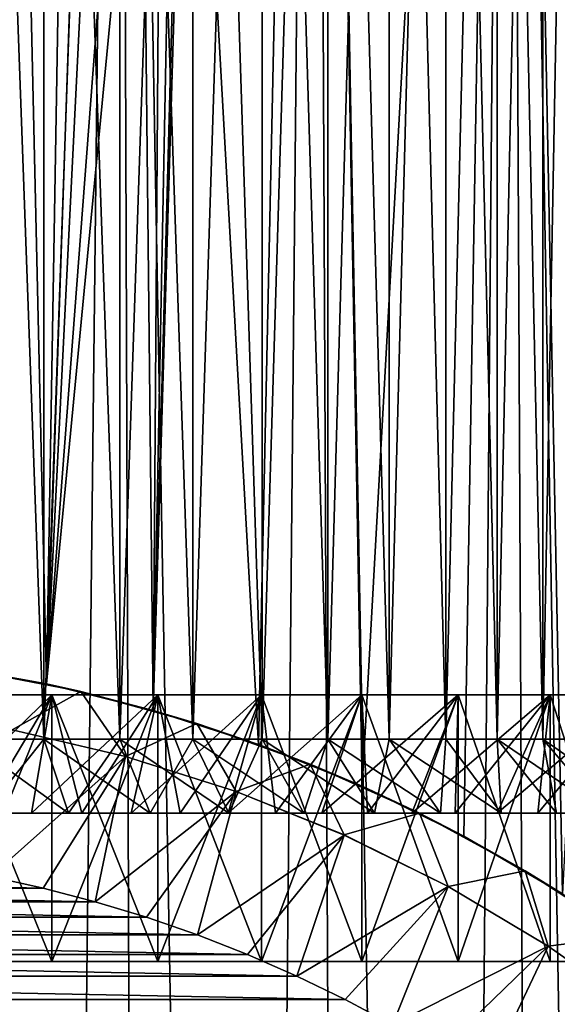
# Model space of a CAD drawing. Header units: metres. Extents: x -30 to 30, y -76 to 64.
# Tile 386 of 541: x 2 to 5.63, y 38.21 to 44.86. Entities that reach past the tile are written whole.
import ezdxf

# ---------------------------------------------------------------- set-up
doc = ezdxf.new("R2010")
doc.units = ezdxf.units.M
doc.layers.add('solid_508511', color=7, linetype='CONTINUOUS')

msp = doc.modelspace()

# ---------------------------------------------------------------- linework, layer by layer
at = {"layer": 'solid_508511'}
for points in [[(2.134112, 10.127601, 22.900776), (2.670147, 57.5, 22.844479), (1.337299, 57.5, 22.961088)], [(1.425724, 10.251332, 22.955769), (2.134112, 10.127601, 22.900776), (1.337299, 57.5, 22.961088)], [(2.134112, 10.127601, 22.900776), (2.837464, 9.95345, 22.824303), (2.670147, 57.5, 22.844479)], [(3.532685, 9.728444, 22.727079), (3.993941, 57.5, 22.650572), (2.670147, 57.5, 22.844479)], [(2.837464, 9.95345, 22.824303), (3.532685, 9.728444, 22.727079), (2.670147, 57.5, 22.844479)], [(3.614462, 39.964725, -22.714218), (3.145982, 48.340935, -22.783827), (3.993941, 57.5, -22.650572)], [(3.532685, 9.728444, 22.727079), (4.216583, 9.452147, 22.610184), (3.993941, 57.5, 22.650572)], [(4.314974, 39.682007, -22.591614), (3.614462, 39.964725, -22.714218), (3.993941, 57.5, -22.650572)], [(4.886701, 9.123749, 22.474878), (5.304138, 57.5, 22.380037), (3.993941, 57.5, 22.650572)], [(4.216583, 9.452147, 22.610184), (4.886701, 9.123749, 22.474878), (3.993941, 57.5, 22.650572)], [(4.314974, 39.682007, -22.591614), (3.993941, 57.5, -22.650572), (5.304138, 57.5, -22.380037)], [(5.001597, 39.345795, -22.449589), (4.314974, 39.682007, -22.591614), (5.304138, 57.5, -22.380037)], [(4.886701, 9.123749, 22.474878), (5.537411, 8.744102, 22.323465), (5.304138, 57.5, 22.380037)], [(5.668804, 38.956814, -22.290461), (5.001597, 39.345795, -22.449589), (5.304138, 57.5, -22.380037)], [(6.164901, 8.313616, 22.158384), (6.596456, 57.5, 22.033762), (5.304138, 57.5, 22.380037)], [(5.537411, 8.744102, 22.323465), (6.164901, 8.313616, 22.158384), (5.304138, 57.5, 22.380037)], [(5.668804, 38.956814, -22.290461), (5.304138, 57.5, -22.380037), (6.596456, 57.5, -22.033762)], [(1.637794, 54.5, 6.290277), (2.165419, 54.5, 6.128702), (1.637813, 39.999996, 6.290276)], [(1.637794, 54.5, -6.290277), (1.637815, 39.999996, -6.290275), (2.165299, 39.999996, -6.128742)], [(2.165419, 54.5, -6.128702), (1.637794, 54.5, -6.290277), (2.165299, 39.999996, -6.128742)], [(2.165419, 54.5, 6.128702), (2.165296, 39.999996, 6.128743), (1.637813, 39.999996, 6.290276)], [(2.677306, 54.5, 5.923008), (2.67735, 39.999996, 5.922989), (2.165296, 39.999996, 6.128743)], [(2.165419, 54.5, 6.128702), (2.677306, 54.5, 5.923008), (2.165296, 39.999996, 6.128743)], [(2.165419, 54.5, -6.128702), (2.165299, 39.999996, -6.128742), (2.677352, 39.999996, -5.922988)], [(2.677306, 54.5, -5.923008), (2.165419, 54.5, -6.128702), (2.677352, 39.999996, -5.922988)], [(2.677306, 54.5, 5.923008), (3.170048, 54.5, 5.674577), (2.67735, 39.999996, 5.922989)], [(2.677306, 54.5, -5.923008), (2.677352, 39.999996, -5.922988), (3.169956, 39.999996, -5.674625)], [(3.170048, 54.5, -5.674577), (2.677306, 54.5, -5.923008), (3.169956, 39.999996, -5.674625)], [(3.170048, 54.5, 5.674577), (3.169953, 39.999996, 5.674627), (2.67735, 39.999996, 5.922989)], [(3.639813, 54.5, 5.385328), (3.639867, 39.999996, 5.385292), (3.169953, 39.999996, 5.674627)], [(3.170048, 54.5, 5.674577), (3.639813, 54.5, 5.385328), (3.169953, 39.999996, 5.674627)], [(3.170048, 54.5, -5.674577), (3.169956, 39.999996, -5.674625), (3.639868, 39.999996, -5.385291)], [(3.639813, 54.5, -5.385328), (3.170048, 54.5, -5.674577), (3.639868, 39.999996, -5.385291)], [(3.639813, 54.5, 5.385328), (4.083487, 54.5, 5.057189), (3.639867, 39.999996, 5.385292)], [(3.639813, 54.5, -5.385328), (3.639868, 39.999996, -5.385291), (4.083367, 39.999996, -5.057283)], [(4.083487, 54.5, -5.057189), (3.639813, 54.5, -5.385328), (4.083367, 39.999996, -5.057283)], [(4.083487, 54.5, 5.057189), (4.083364, 39.999996, 5.057286), (3.639867, 39.999996, 5.385292)], [(4.497568, 54.5, 4.692744), (4.497639, 39.999996, 4.69268), (4.083364, 39.999996, 5.057286)], [(4.083487, 54.5, 5.057189), (4.497568, 54.5, 4.692744), (4.083364, 39.999996, 5.057286)], [(4.083487, 54.5, -5.057189), (4.083367, 39.999996, -5.057283), (4.49764, 39.999996, -4.692678)], [(4.497568, 54.5, -4.692744), (4.083487, 54.5, -5.057189), (4.49764, 39.999996, -4.692678)], [(4.497568, 54.5, 4.692744), (4.879446, 54.5, 4.294301), (4.497639, 39.999996, 4.69268)], [(4.497568, 54.5, -4.692744), (4.49764, 39.999996, -4.692678), (4.879289, 39.999996, -4.294478)], [(4.879446, 54.5, -4.294301), (4.497568, 54.5, -4.692744), (4.879289, 39.999996, -4.294478)], [(4.879446, 54.5, 4.294301), (4.879287, 39.999996, 4.29448), (4.497639, 39.999996, 4.69268)], [(5.225923, 54.5, 3.865186), (5.226006, 39.999996, 3.865083), (4.879287, 39.999996, 4.29448)], [(4.879446, 54.5, 4.294301), (5.225923, 54.5, 3.865186), (4.879287, 39.999996, 4.29448)], [(4.879446, 54.5, -4.294301), (4.879289, 39.999996, -4.294478), (5.226007, 39.999996, -3.865081)], [(5.225923, 54.5, -3.865186), (4.879446, 54.5, -4.294301), (5.226007, 39.999996, -3.865081)], [(5.225923, 54.5, 3.865186), (5.535011, 54.5, 3.407878), (5.226006, 39.999996, 3.865083)], [(5.225923, 54.5, -3.865186), (5.226007, 39.999996, -3.865081), (5.534874, 39.999996, -3.408104)], [(5.535011, 54.5, -3.407878), (5.225923, 54.5, -3.865186), (5.534874, 39.999996, -3.408104)], [(5.535011, 54.5, 3.407878), (5.534873, 39.999996, 3.408106), (5.226006, 39.999996, 3.865083)], [(5.803954, 54.5, 2.926443), (5.804039, 39.999996, 2.926283), (5.534873, 39.999996, 3.408106)], [(5.535011, 54.5, 3.407878), (5.803954, 54.5, 2.926443), (5.534873, 39.999996, 3.408106)], [(5.535011, 54.5, -3.407878), (5.534874, 39.999996, -3.408104), (5.80404, 39.999996, -2.926281)], [(5.803954, 54.5, -2.926443), (5.535011, 54.5, -3.407878), (5.80404, 39.999996, -2.926281)], [(2.902772, 40.19479, -22.81609), (3.113943, 48.024746, -22.788229), (3.145982, 48.340935, -22.783827)], [(3.614462, 39.964725, -22.714218), (2.902772, 40.19479, -22.81609), (3.145982, 48.340935, -22.783827)], [(2.902772, 40.19479, -22.81609), (3.050041, 47.712772, -22.796869), (3.113943, 48.024746, -22.788229)], [(2.902772, 40.19479, -22.81609), (2.954897, 47.40863, -22.809397), (3.050041, 47.712772, -22.796869)], [(2.902772, 40.19479, -22.81609), (2.829369, 47.115398, -22.825308), (2.954897, 47.40863, -22.809397)], [(2.182962, 40.372795, -22.896172), (2.67436, 46.835587, -22.843988), (2.829369, 47.115398, -22.825308)], [(2.902772, 40.19479, -22.81609), (2.182962, 40.372795, -22.896172), (2.829369, 47.115398, -22.825308)], [(2.182962, 40.372795, -22.896172), (2.491948, 46.57317, -22.864605), (2.67436, 46.835587, -22.843988)], [(2.182962, 40.372795, -22.896172), (2.390685, 46.448879, -22.875416), (2.491948, 46.57317, -22.864605)], [(2.182962, 40.372795, -22.896172), (2.283247, 46.329922, -22.886389), (2.390685, 46.448879, -22.875416)], [(2.182962, 40.372795, -22.896172), (2.051241, 46.109409, -22.908348), (2.283247, 46.329922, -22.886389)], [(1.458272, 40.49921, -22.953724), (1.798, 45.913555, -22.929613), (2.051241, 46.109409, -22.908348)], [(2.182962, 40.372795, -22.896172), (1.458272, 40.49921, -22.953724), (2.051241, 46.109409, -22.908348)], [(1.618471, 40.475704, -19.5), (1.458272, 40.49921, -22.953724), (2.182962, 40.372795, -22.896172)], [(2.414965, 40.321236, -19.5), (1.618471, 40.475704, -19.5), (2.182962, 40.372795, -22.896172)], [(1.951491, 40.062515, -19.5), (1.618471, 40.475704, -19.5), (2.414965, 40.321236, -19.5)], [(2.414965, 40.321236, -19.5), (2.182962, 40.372795, -22.896172), (2.902772, 40.19479, -22.81609)], [(1.395473, 39.5, -8.587358), (1.486127, 40.299995, -9.383039), (2.217731, 40.299995, -9.237514)], [(1.395473, 39.5, -8.587358), (2.217731, 40.299995, -9.237514), (1.740144, 39.5, -8.524195)], [(1.486127, 40.299995, -9.383039), (1.486469, 38.5, -9.382978), (2.217446, 38.5, -9.237583)], [(2.217731, 40.299995, -9.237514), (1.486127, 40.299995, -9.383039), (2.217446, 38.5, -9.237583)], [(1.486127, 40.299995, 9.383039), (2.217731, 40.299995, 9.237514), (1.486469, 38.5, 9.382978)], [(1.740144, 39.5, 8.524195), (2.217731, 40.299995, 9.237514), (1.486127, 40.299995, 9.383039)], [(2.217731, 40.299995, 9.237514), (2.217446, 38.5, 9.237583), (1.486469, 38.5, 9.382978)], [(1.740144, 39.5, -8.524195), (2.217731, 40.299995, -9.237514), (2.082027, 39.5, -8.4472)], [(2.082027, 39.5, 8.4472), (2.217731, 40.299995, 9.237514), (1.740144, 39.5, 8.524195)], [(2.716064, 39.883595, -19.5), (1.951491, 40.062515, -19.5), (2.414965, 40.321236, -19.5)], [(2.082027, 39.5, -8.4472), (2.217731, 40.299995, -9.237514), (2.935662, 40.299995, -9.035037)], [(2.082027, 39.5, -8.4472), (2.935662, 40.299995, -9.035037), (2.420523, 39.5, -8.356503)], [(2.420523, 39.5, 8.356503), (2.217731, 40.299995, 9.237514), (2.082027, 39.5, 8.4472)], [(2.217731, 40.299995, -9.237514), (2.217446, 38.5, -9.237583), (2.93562, 38.5, -9.035045)], [(2.935662, 40.299995, 9.035037), (2.93562, 38.5, 9.035045), (2.217446, 38.5, 9.237583)], [(2.217731, 40.299995, 9.237514), (2.935662, 40.299995, 9.035037), (2.217446, 38.5, 9.237583)], [(2.935662, 40.299995, -9.035037), (2.217731, 40.299995, -9.237514), (2.93562, 38.5, -9.035045)], [(2.420523, 39.5, 8.356503), (2.935662, 40.299995, 9.035037), (2.217731, 40.299995, 9.237514)], [(3.198136, 40.106026, -19.5), (2.414965, 40.321236, -19.5), (2.902772, 40.19479, -22.81609)], [(2.716064, 39.883595, -19.5), (2.414965, 40.321236, -19.5), (3.198136, 40.106026, -19.5)], [(2.420523, 39.5, -8.356503), (2.935662, 40.299995, -9.035037), (2.754912, 39.5, -8.252305)], [(2.754912, 39.5, 8.252305), (2.935662, 40.299995, 9.035037), (2.420523, 39.5, 8.356503)], [(2.754912, 39.5, -8.252305), (2.935662, 40.299995, -9.035037), (3.635493, 40.299995, -8.776855)], [(2.754912, 39.5, -8.252305), (3.635493, 40.299995, -8.776855), (3.084981, 39.5, -8.134669)], [(3.084982, 39.5, 8.134669), (2.935662, 40.299995, 9.035037), (2.754912, 39.5, 8.252305)], [(2.935662, 40.299995, -9.035037), (2.93562, 38.5, -9.035045), (3.635692, 38.5, -8.776772)], [(3.635493, 40.299995, 8.776855), (3.635692, 38.5, 8.776772), (2.93562, 38.5, 9.035045)], [(2.935662, 40.299995, 9.035037), (3.635493, 40.299995, 8.776855), (2.93562, 38.5, 9.035045)], [(3.635493, 40.299995, -8.776855), (2.935662, 40.299995, -9.035037), (3.635692, 38.5, -8.776772)], [(3.084982, 39.5, 8.134669), (3.635493, 40.299995, 8.776855), (2.935662, 40.299995, 9.035037)], [(3.084981, 39.5, -8.134669), (3.635493, 40.299995, -8.776855), (3.410117, 39.5, -8.003822)], [(3.410117, 39.5, 8.003822), (3.635493, 40.299995, 8.776855), (3.084982, 39.5, 8.134669)], [(3.410117, 39.5, -8.003822), (3.635493, 40.299995, -8.776855), (4.31291, 40.299995, -8.464562)], [(3.410117, 39.5, -8.003822), (4.31291, 40.299995, -8.464562), (3.729587, 39.5, -7.860041)], [(3.729587, 39.5, 7.860041), (3.635493, 40.299995, 8.776855), (3.410117, 39.5, 8.003822)], [(3.635493, 40.299995, -8.776855), (3.635692, 38.5, -8.776772), (4.312626, 38.5, -8.464707)], [(4.31291, 40.299995, -8.464562), (3.635493, 40.299995, -8.776855), (4.312626, 38.5, -8.464707)], [(3.635493, 40.299995, 8.776855), (4.31291, 40.299995, 8.464562), (3.635692, 38.5, 8.776772)], [(3.729587, 39.5, 7.860041), (4.31291, 40.299995, 8.464562), (3.635493, 40.299995, 8.776855)], [(4.31291, 40.299995, 8.464562), (4.312626, 38.5, 8.464707), (3.635692, 38.5, 8.776772)], [(3.729587, 39.5, -7.860041), (4.31291, 40.299995, -8.464562), (4.043005, 39.5, -7.703516)], [(4.043005, 39.5, 7.703515), (4.31291, 40.299995, 8.464562), (3.729587, 39.5, 7.860041)], [(4.043005, 39.5, -7.703516), (4.31291, 40.299995, -8.464562), (4.963737, 40.299995, -8.100081)], [(4.043005, 39.5, -7.703516), (4.963737, 40.299995, -8.100081), (4.349942, 39.5, -7.534453)], [(4.349942, 39.5, 7.534453), (4.31291, 40.299995, 8.464562), (4.043005, 39.5, 7.703515)], [(4.31291, 40.299995, -8.464562), (4.312626, 38.5, -8.464707), (4.963872, 38.5, -8.099995)], [(4.963737, 40.299995, 8.100081), (4.963872, 38.5, 8.099995), (4.312626, 38.5, 8.464707)], [(4.31291, 40.299995, 8.464562), (4.963737, 40.299995, 8.100081), (4.312626, 38.5, 8.464707)], [(4.963737, 40.299995, -8.100081), (4.31291, 40.299995, -8.464562), (4.963872, 38.5, -8.099995)], [(4.349942, 39.5, 7.534453), (4.963737, 40.299995, 8.100081), (4.31291, 40.299995, 8.464562)], [(4.349942, 39.5, -7.534453), (4.963737, 40.299995, -8.100081), (4.649907, 39.5, -7.353124)], [(4.649907, 39.5, 7.353124), (4.963737, 40.299995, 8.100081), (4.349942, 39.5, 7.534453)], [(4.649907, 39.5, -7.353124), (4.963737, 40.299995, -8.100081), (5.58396, 40.299995, -7.685661)], [(4.649907, 39.5, -7.353124), (5.58396, 40.299995, -7.685661), (4.942096, 39.5, -7.160012)], [(4.942096, 39.5, 7.160012), (4.963737, 40.299995, 8.100081), (4.649907, 39.5, 7.353124)], [(4.942096, 39.5, -7.160012), (5.58396, 40.299995, -7.685661), (5.22637, 39.5, -6.955217)], [(4.942096, 39.5, 7.160012), (5.58396, 40.299995, 7.685661), (4.963737, 40.299995, 8.100081)], [(5.22637, 39.5, 6.955217), (5.58396, 40.299995, 7.685661), (4.942096, 39.5, 7.160012)], [(4.963737, 40.299995, -8.100081), (4.963872, 38.5, -8.099995), (5.583941, 38.5, -7.685683)], [(5.58396, 40.299995, -7.685661), (4.963737, 40.299995, -8.100081), (5.583941, 38.5, -7.685683)], [(4.963737, 40.299995, 8.100081), (5.58396, 40.299995, 7.685661), (4.963872, 38.5, 8.099995)], [(5.58396, 40.299995, 7.685661), (5.583941, 38.5, 7.685683), (4.963872, 38.5, 8.099995)], [(5.22637, 39.5, -6.955217), (5.58396, 40.299995, -7.685661), (6.169756, 40.299995, -7.223856)], [(5.22637, 39.5, -6.955217), (6.169756, 40.299995, -7.223856), (5.502255, 39.5, -6.739081)], [(5.502255, 39.5, 6.739081), (5.58396, 40.299995, 7.685661), (5.22637, 39.5, 6.955217)], [(5.502255, 39.5, -6.739081), (6.169756, 40.299995, -7.223856), (5.769228, 39.5, -6.511993)], [(5.502255, 39.5, 6.739081), (6.169756, 40.299995, 7.223856), (5.58396, 40.299995, 7.685661)], [(5.769228, 39.5, 6.511993), (6.169756, 40.299995, 7.223856), (5.502255, 39.5, 6.739081)], [(5.58396, 40.299995, -7.685661), (5.583941, 38.5, -7.685683), (6.169618, 38.5, -7.223976)], [(5.58396, 40.299995, 7.685661), (6.169618, 38.5, 7.223976), (5.583941, 38.5, 7.685683)], [(6.169756, 40.299995, -7.223856), (5.58396, 40.299995, -7.685661), (6.169618, 38.5, -7.223976)], [(5.58396, 40.299995, 7.685661), (6.169756, 40.299995, 7.223856), (6.169618, 38.5, 7.223976)], [(3.198136, 40.106026, -19.5), (2.902772, 40.19479, -22.81609), (3.614462, 39.964725, -22.714218)], [(3.464679, 39.646683, -19.5), (2.716064, 39.883595, -19.5), (3.198136, 40.106026, -19.5)], [(3.962795, 39.831387, -19.5), (3.198136, 40.106026, -19.5), (3.614462, 39.964725, -22.714218)], [(3.464679, 39.646683, -19.5), (3.198136, 40.106026, -19.5), (3.962795, 39.831387, -19.5)], [(2.716173, 39.883568, -37), (1.804432, 39.072292, -38), (1.951353, 40.062542, -37)], [(1.951353, 40.062542, -37), (1.951491, 40.062515, -19.5), (2.716064, 39.883595, -19.5)], [(2.716173, 39.883568, -37), (1.951353, 40.062542, -37), (2.716064, 39.883595, -19.5)], [(2.165296, 39.999996, 6.128743), (1.76378, 39.5, 6.774139), (1.637813, 39.999996, 6.290276)], [(1.637815, 39.999996, -6.290275), (1.763782, 39.5, -6.774139), (2.331856, 39.5, -6.600182)], [(1.637815, 39.999996, -6.290275), (2.331856, 39.5, -6.600182), (2.165299, 39.999996, -6.128742)], [(2.165296, 39.999996, 6.128743), (2.331853, 39.5, 6.600183), (1.76378, 39.5, 6.774139)], [(2.67735, 39.999996, 5.922989), (2.331853, 39.5, 6.600183), (2.165296, 39.999996, 6.128743)], [(2.165299, 39.999996, -6.128742), (2.331856, 39.5, -6.600182), (2.883268, 39.5, -6.378611)], [(2.165299, 39.999996, -6.128742), (2.883268, 39.5, -6.378611), (2.677352, 39.999996, -5.922988)], [(2.67735, 39.999996, 5.922989), (2.883265, 39.5, 6.378613), (2.331853, 39.5, 6.600183)], [(3.169953, 39.999996, 5.674627), (2.883265, 39.5, 6.378613), (2.67735, 39.999996, 5.922989)], [(2.677352, 39.999996, -5.922988), (2.883268, 39.5, -6.378611), (3.413783, 39.5, -6.111141)], [(2.677352, 39.999996, -5.922988), (3.413783, 39.5, -6.111141), (3.169956, 39.999996, -5.674625)], [(3.169953, 39.999996, 5.674627), (3.413779, 39.5, 6.111143), (2.883265, 39.5, 6.378613)], [(3.639867, 39.999996, 5.385292), (3.413779, 39.5, 6.111143), (3.169953, 39.999996, 5.674627)], [(3.169956, 39.999996, -5.674625), (3.413783, 39.5, -6.111141), (3.91984, 39.5, -5.799551)], [(3.169956, 39.999996, -5.674625), (3.91984, 39.5, -5.799551), (3.639868, 39.999996, -5.385291)], [(3.639867, 39.999996, 5.385292), (3.919837, 39.5, 5.799552), (3.413779, 39.5, 6.111143)], [(3.962795, 39.831387, -19.5), (3.614462, 39.964725, -22.714218), (4.314974, 39.682007, -22.591614)], [(4.083364, 39.999996, 5.057286), (3.919837, 39.5, 5.799552), (3.639867, 39.999996, 5.385292)], [(3.639868, 39.999996, -5.385291), (3.91984, 39.5, -5.799551), (4.397485, 39.5, -5.446289)], [(3.639868, 39.999996, -5.385291), (4.397485, 39.5, -5.446289), (4.083367, 39.999996, -5.057283)], [(4.083364, 39.999996, 5.057286), (4.397482, 39.5, 5.446291), (3.919837, 39.5, 5.799552)], [(4.497639, 39.999996, 4.69268), (4.397482, 39.5, 5.446291), (4.083364, 39.999996, 5.057286)], [(4.083367, 39.999996, -5.057283), (4.397485, 39.5, -5.446289), (4.843629, 39.5, -5.053629)], [(4.083367, 39.999996, -5.057283), (4.843629, 39.5, -5.053629), (4.49764, 39.999996, -4.692678)], [(4.497639, 39.999996, 4.69268), (4.843626, 39.5, 5.053631), (4.397482, 39.5, 5.446291)], [(4.879287, 39.999996, 4.29448), (4.843626, 39.5, 5.053631), (4.497639, 39.999996, 4.69268)], [(4.49764, 39.999996, -4.692678), (4.843629, 39.5, -5.053629), (5.254634, 39.5, -4.624795)], [(4.49764, 39.999996, -4.692678), (5.254634, 39.5, -4.624795), (4.879289, 39.999996, -4.294478)], [(4.879287, 39.999996, 4.29448), (5.254632, 39.5, 4.624797), (4.843626, 39.5, 5.053631)], [(5.226006, 39.999996, 3.865083), (5.254632, 39.5, 4.624797), (4.879287, 39.999996, 4.29448)], [(4.879289, 39.999996, -4.294478), (5.254634, 39.5, -4.624795), (5.226007, 39.999996, -3.865081)], [(5.226006, 39.999996, 3.865083), (5.628031, 39.5, 4.162348), (5.254632, 39.5, 4.624797)], [(5.534873, 39.999996, 3.408106), (5.628031, 39.5, 4.162348), (5.226006, 39.999996, 3.865083)], [(5.226007, 39.999996, -3.865081), (5.254634, 39.5, -4.624795), (5.628033, 39.5, -4.162346)], [(5.226007, 39.999996, -3.865081), (5.628033, 39.5, -4.162346), (5.96062, 39.5, -3.670273)], [(5.226007, 39.999996, -3.865081), (5.96062, 39.5, -3.670273), (5.534874, 39.999996, -3.408104)], [(5.534873, 39.999996, 3.408106), (5.960618, 39.5, 3.670276), (5.628031, 39.5, 4.162348)], [(5.804039, 39.999996, 2.926283), (5.960618, 39.5, 3.670276), (5.534873, 39.999996, 3.408106)], [(5.534874, 39.999996, -3.408104), (5.96062, 39.5, -3.670273), (6.250512, 39.5, -3.151343)], [(5.534874, 39.999996, -3.408104), (6.250512, 39.5, -3.151343), (5.80404, 39.999996, -2.926281)], [(2.716173, 39.883568, -37), (2.159408, 38.994411, -38), (1.804432, 39.072292, -38)], [(2.716173, 39.883568, -37), (2.510915, 38.902683, -38), (2.159408, 38.994411, -38)], [(3.464525, 39.64674, -37), (2.510915, 38.902683, -38), (2.716173, 39.883568, -37)], [(2.716173, 39.883568, -37), (2.716064, 39.883595, -19.5), (3.464679, 39.646683, -19.5)], [(3.464525, 39.64674, -37), (2.716173, 39.883568, -37), (3.464679, 39.646683, -19.5)], [(4.192943, 39.353165, -19.5), (3.464679, 39.646683, -19.5), (3.962795, 39.831387, -19.5)], [(4.703066, 39.499535, -19.5), (3.962795, 39.831387, -19.5), (4.314974, 39.682007, -22.591614)], [(4.192943, 39.353165, -19.5), (3.962795, 39.831387, -19.5), (4.703066, 39.499535, -19.5)], [(3.464525, 39.64674, -37), (2.858431, 38.797268, -38), (2.510915, 38.902683, -38)], [(3.464525, 39.64674, -37), (3.201478, 38.67831, -38), (2.858431, 38.797268, -38)], [(4.193046, 39.353119, -37), (3.201478, 38.67831, -38), (3.464525, 39.64674, -37)], [(3.464525, 39.64674, -37), (3.464679, 39.646683, -19.5), (4.192943, 39.353165, -19.5)], [(4.193046, 39.353119, -37), (3.464525, 39.64674, -37), (4.192943, 39.353165, -19.5)], [(4.703066, 39.499535, -19.5), (4.314974, 39.682007, -22.591614), (5.001597, 39.345795, -22.449589)], [(1.76378, 39.5, 6.774139), (2.082027, 39.5, 8.4472), (1.740144, 39.5, 8.524195)], [(1.763782, 39.5, -6.774139), (1.740144, 39.5, -8.524195), (2.082027, 39.5, -8.4472)], [(1.76378, 39.5, 6.774139), (2.331853, 39.5, 6.600183), (2.082027, 39.5, 8.4472)], [(2.331856, 39.5, -6.600182), (1.763782, 39.5, -6.774139), (2.082027, 39.5, -8.4472)], [(2.331853, 39.5, 6.600183), (2.420523, 39.5, 8.356503), (2.082027, 39.5, 8.4472)], [(2.331856, 39.5, -6.600182), (2.082027, 39.5, -8.4472), (2.420523, 39.5, -8.356503)], [(2.331853, 39.5, 6.600183), (2.883265, 39.5, 6.378613), (2.420523, 39.5, 8.356503)], [(2.331856, 39.5, -6.600182), (2.420523, 39.5, -8.356503), (2.754912, 39.5, -8.252305)], [(2.883268, 39.5, -6.378611), (2.331856, 39.5, -6.600182), (2.754912, 39.5, -8.252305)], [(2.883265, 39.5, 6.378613), (2.754912, 39.5, 8.252305), (2.420523, 39.5, 8.356503)], [(2.883265, 39.5, 6.378613), (3.084982, 39.5, 8.134669), (2.754912, 39.5, 8.252305)], [(2.883268, 39.5, -6.378611), (2.754912, 39.5, -8.252305), (3.084981, 39.5, -8.134669)], [(2.883265, 39.5, 6.378613), (3.413779, 39.5, 6.111143), (3.084982, 39.5, 8.134669)], [(2.883268, 39.5, -6.378611), (3.084981, 39.5, -8.134669), (3.410117, 39.5, -8.003822)], [(3.413783, 39.5, -6.111141), (2.883268, 39.5, -6.378611), (3.410117, 39.5, -8.003822)], [(3.413779, 39.5, 6.111143), (3.410117, 39.5, 8.003822), (3.084982, 39.5, 8.134669)], [(3.413779, 39.5, 6.111143), (3.729587, 39.5, 7.860041), (3.410117, 39.5, 8.003822)], [(3.413783, 39.5, -6.111141), (3.410117, 39.5, -8.003822), (3.729587, 39.5, -7.860041)], [(3.413779, 39.5, 6.111143), (3.919837, 39.5, 5.799552), (3.729587, 39.5, 7.860041)], [(3.91984, 39.5, -5.799551), (3.413783, 39.5, -6.111141), (3.729587, 39.5, -7.860041)], [(3.919837, 39.5, 5.799552), (4.043005, 39.5, 7.703515), (3.729587, 39.5, 7.860041)], [(3.91984, 39.5, -5.799551), (3.729587, 39.5, -7.860041), (4.043005, 39.5, -7.703516)], [(3.919837, 39.5, 5.799552), (4.397482, 39.5, 5.446291), (4.043005, 39.5, 7.703515)], [(3.91984, 39.5, -5.799551), (4.043005, 39.5, -7.703516), (4.349942, 39.5, -7.534453)], [(4.397485, 39.5, -5.446289), (3.91984, 39.5, -5.799551), (4.349942, 39.5, -7.534453)], [(4.397482, 39.5, 5.446291), (4.349942, 39.5, 7.534453), (4.043005, 39.5, 7.703515)], [(4.896648, 39.004738, -19.5), (4.192943, 39.353165, -19.5), (4.703066, 39.499535, -19.5)], [(4.397482, 39.5, 5.446291), (4.649907, 39.5, 7.353124), (4.349942, 39.5, 7.534453)], [(4.397485, 39.5, -5.446289), (4.349942, 39.5, -7.534453), (4.649907, 39.5, -7.353124)], [(4.397482, 39.5, 5.446291), (4.843626, 39.5, 5.053631), (4.649907, 39.5, 7.353124)], [(4.843629, 39.5, -5.053629), (4.397485, 39.5, -5.446289), (4.649907, 39.5, -7.353124)], [(4.843626, 39.5, 5.053631), (4.942096, 39.5, 7.160012), (4.649907, 39.5, 7.353124)], [(4.843629, 39.5, -5.053629), (4.649907, 39.5, -7.353124), (4.942096, 39.5, -7.160012)], [(5.416877, 39.111382, -19.5), (4.703066, 39.499535, -19.5), (5.001597, 39.345795, -22.449589)], [(4.896648, 39.004738, -19.5), (4.703066, 39.499535, -19.5), (5.416877, 39.111382, -19.5)], [(4.843626, 39.5, 5.053631), (5.254632, 39.5, 4.624797), (4.942096, 39.5, 7.160012)], [(4.843629, 39.5, -5.053629), (4.942096, 39.5, -7.160012), (5.22637, 39.5, -6.955217)], [(5.254634, 39.5, -4.624795), (4.843629, 39.5, -5.053629), (5.22637, 39.5, -6.955217)], [(5.254632, 39.5, 4.624797), (5.22637, 39.5, 6.955217), (4.942096, 39.5, 7.160012)], [(5.254632, 39.5, 4.624797), (5.502255, 39.5, 6.739081), (5.22637, 39.5, 6.955217)], [(5.254634, 39.5, -4.624795), (5.22637, 39.5, -6.955217), (5.502255, 39.5, -6.739081)], [(5.254632, 39.5, 4.624797), (5.628031, 39.5, 4.162348), (5.502255, 39.5, 6.739081)], [(5.628033, 39.5, -4.162346), (5.254634, 39.5, -4.624795), (5.502255, 39.5, -6.739081)], [(5.628031, 39.5, 4.162348), (5.769228, 39.5, 6.511993), (5.502255, 39.5, 6.739081)], [(5.628033, 39.5, -4.162346), (5.502255, 39.5, -6.739081), (5.769228, 39.5, -6.511993)], [(5.628031, 39.5, 4.162348), (5.960618, 39.5, 3.670276), (5.769228, 39.5, 6.511993)], [(5.96062, 39.5, -3.670273), (5.628033, 39.5, -4.162346), (5.769228, 39.5, -6.511993)], [(4.193046, 39.353119, -37), (3.539843, 38.545872, -38), (3.201478, 38.67831, -38)], [(4.193046, 39.353119, -37), (3.87267, 38.400291, -38), (3.539843, 38.545872, -38)], [(4.896506, 39.004818, -37), (3.87267, 38.400291, -38), (4.193046, 39.353119, -37)], [(4.193046, 39.353119, -37), (4.192943, 39.353165, -19.5), (4.896648, 39.004738, -19.5)], [(4.896506, 39.004818, -37), (4.193046, 39.353119, -37), (4.896648, 39.004738, -19.5)], [(5.416877, 39.111382, -19.5), (5.001597, 39.345795, -22.449589), (5.668804, 38.956814, -22.290461)], [(5.571548, 38.603508, -19.5), (4.896648, 39.004738, -19.5), (5.416877, 39.111382, -19.5)], [(6.098501, 38.669964, -19.5), (5.416877, 39.111382, -19.5), (5.668804, 38.956814, -22.290461)], [(5.571548, 38.603508, -19.5), (5.416877, 39.111382, -19.5), (6.098501, 38.669964, -19.5)], [(-2.159408, 38.994411, -38), (-1.804432, 39.072292, -38), (2.159408, 38.994411, -38)], [(-1.804432, 39.072292, -38), (1.804432, 39.072292, -38), (2.159408, 38.994411, -38)], [(-2.510915, 38.902683, -38), (-2.159408, 38.994411, -38), (2.510915, 38.902683, -38)], [(-2.159408, 38.994411, -38), (2.159408, 38.994411, -38), (2.510915, 38.902683, -38)], [(4.896506, 39.004818, -37), (4.199419, 38.241806, -38), (3.87267, 38.400291, -38)], [(4.896506, 39.004818, -37), (4.519679, 38.070625, -38), (4.199419, 38.241806, -38)], [(5.571643, 38.603447, -37), (4.519679, 38.070625, -38), (4.896506, 39.004818, -37)], [(4.896506, 39.004818, -37), (4.896648, 39.004738, -19.5), (5.571548, 38.603508, -19.5)], [(5.571643, 38.603447, -37), (4.896506, 39.004818, -37), (5.571548, 38.603508, -19.5)], [(-2.858431, 38.797268, -38), (-2.510915, 38.902683, -38), (2.858431, 38.797268, -38)], [(-2.510915, 38.902683, -38), (2.510915, 38.902683, -38), (2.858431, 38.797268, -38)], [(-3.201478, 38.67831, -38), (-2.858431, 38.797268, -38), (3.201478, 38.67831, -38)], [(-2.858431, 38.797268, -38), (2.858431, 38.797268, -38), (3.201478, 38.67831, -38)], [(-3.539843, 38.545872, -38), (-3.201478, 38.67831, -38), (3.539843, 38.545872, -38)], [(-3.201478, 38.67831, -38), (3.201478, 38.67831, -38), (3.539843, 38.545872, -38)], [(6.213829, 38.151737, -19.5), (5.571548, 38.603508, -19.5), (6.098501, 38.669964, -19.5)], [(5.571643, 38.603447, -37), (4.833104, 37.886921, -38), (4.519679, 38.070625, -38)], [(5.571643, 38.603447, -37), (5.139097, 37.691048, -38), (4.833104, 37.886921, -38)], [(6.213724, 38.151817, -37), (5.139097, 37.691048, -38), (5.571643, 38.603447, -37)], [(5.571643, 38.603447, -37), (5.571548, 38.603508, -19.5), (6.213829, 38.151737, -19.5)], [(6.213724, 38.151817, -37), (5.571643, 38.603447, -37), (6.213829, 38.151737, -19.5)], [(-3.87267, 38.400291, -38), (-3.539843, 38.545872, -38), (3.87267, 38.400291, -38)], [(-3.539843, 38.545872, -38), (3.539843, 38.545872, -38), (3.87267, 38.400291, -38)], [(2.217446, 38.5, 9.237583), (2.217446, 38.5, -9.237583), (1.486469, 38.5, -9.382978)], [(1.486469, 38.5, 9.382978), (2.217446, 38.5, 9.237583), (1.486469, 38.5, -9.382978)], [(2.93562, 38.5, 9.035045), (2.93562, 38.5, -9.035045), (2.217446, 38.5, -9.237583)], [(2.217446, 38.5, 9.237583), (2.93562, 38.5, 9.035045), (2.217446, 38.5, -9.237583)], [(3.635692, 38.5, 8.776772), (3.635692, 38.5, -8.776772), (2.93562, 38.5, -9.035045)], [(2.93562, 38.5, 9.035045), (3.635692, 38.5, 8.776772), (2.93562, 38.5, -9.035045)], [(4.312626, 38.5, 8.464707), (4.312626, 38.5, -8.464707), (3.635692, 38.5, -8.776772)], [(3.635692, 38.5, 8.776772), (4.312626, 38.5, 8.464707), (3.635692, 38.5, -8.776772)], [(4.963872, 38.5, 8.099995), (4.963872, 38.5, -8.099995), (4.312626, 38.5, -8.464707)], [(4.312626, 38.5, 8.464707), (4.963872, 38.5, 8.099995), (4.312626, 38.5, -8.464707)], [(5.583941, 38.5, 7.685683), (5.583941, 38.5, -7.685683), (4.963872, 38.5, -8.099995)], [(4.963872, 38.5, 8.099995), (5.583941, 38.5, 7.685683), (4.963872, 38.5, -8.099995)], [(6.169618, 38.5, 7.223976), (6.169618, 38.5, -7.223976), (5.583941, 38.5, -7.685683)], [(5.583941, 38.5, 7.685683), (6.169618, 38.5, 7.223976), (5.583941, 38.5, -7.685683)], [(-4.199419, 38.241806, -38), (-3.87267, 38.400291, -38), (4.199419, 38.241806, -38)], [(-3.87267, 38.400291, -38), (3.87267, 38.400291, -38), (4.199419, 38.241806, -38)], [(-4.519679, 38.070625, -38), (-4.199419, 38.241806, -38), (4.519679, 38.070625, -38)], [(-4.199419, 38.241806, -38), (4.199419, 38.241806, -38), (4.519679, 38.070625, -38)]]:
    msp.add_3dface(points, dxfattribs=at)

doc.saveas('drawing.dxf')
